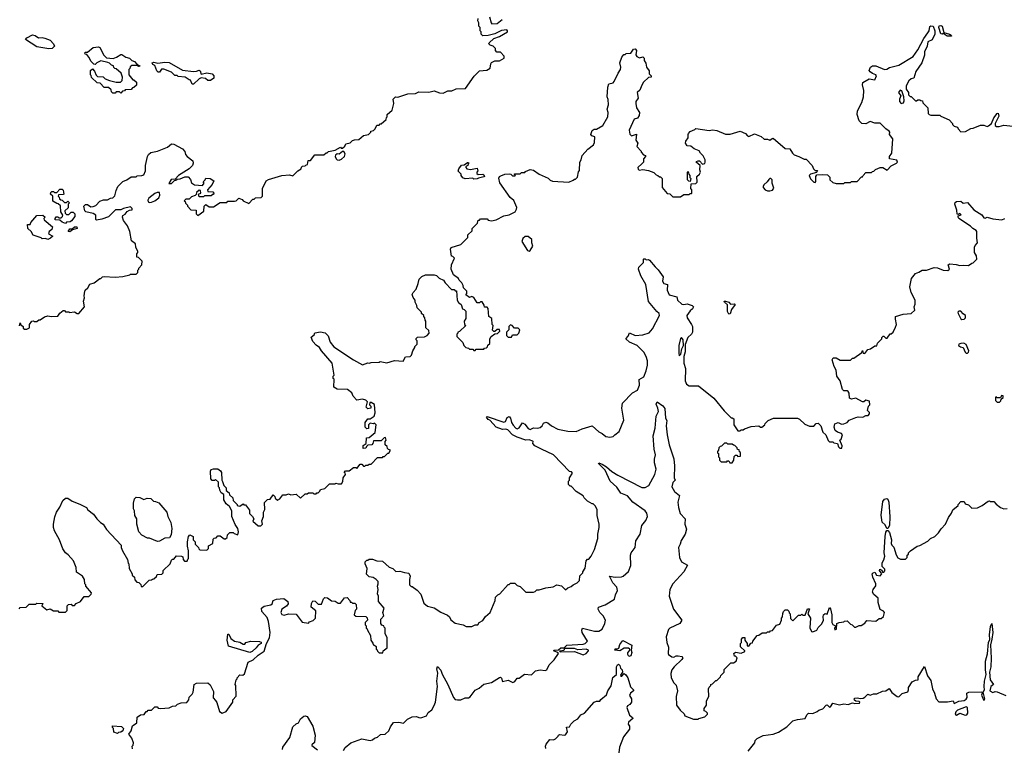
# Model space of a CAD drawing. Extents: x 1861455 to 2058065, y 200073 to 437907.
# Tile 439 of 574: x 2029490 to 2038409, y 320746 to 327345. Entities that reach past the tile are written whole.
import ezdxf

# ---------------------------------------------------------------- set-up
doc = ezdxf.new("R2010")
doc.units = 0

msp = doc.modelspace()

# ---------------------------------------------------------------- linework, layer by layer
at = {"layer": '0CON05XD'}
for points in [[(2029488.3, 324571.7), (2029495, 324600), (2029501.7, 324581.7), (2029520, 324565), (2029521.7, 324551.7), (2029533, 324543), (2029555, 324542.5), (2029580, 324555), (2029580, 324585), (2029600, 324615), (2029615, 324617.5), (2029625, 324610), (2029645, 324610), (2029663, 324627), (2029675, 324627.5), (2029715, 324652.5), (2029745, 324662.5), (2029775, 324657.5), (2029835, 324660), (2029853.6, 324686.4), (2029885, 324710), (2029895, 324710), (2029905, 324700), (2029935, 324700), (2029942.5, 324692.5), (2029985, 324700), (2030010, 324685), (2030026.1, 324683.9), (2030077.5, 324745), (2030066.7, 324795), (2030076.7, 324825), (2030073.3, 324845), (2030080, 324885), (2030083.8, 324896.2), (2030107.5, 324915), (2030125, 324950), (2030165, 324962.5), (2030215, 325000), (2030225, 325000), (2030240, 325015), (2030255, 325020), (2030355, 325013.3), (2030425, 325017.5), (2030487, 325033), (2030495, 325040), (2030545, 325040), (2030560, 325055), (2030560, 325075), (2030570, 325085), (2030570, 325095), (2030597.5, 325125), (2030598.3, 325158.3), (2030565, 325190), (2030550, 325195), (2030550, 325225), (2030560, 325235), (2030560, 325245), (2030543, 325283), (2030540, 325315), (2030503, 325343), (2030487.5, 325425), (2030467, 325477), (2030430, 325525), (2030420, 325555), (2030425, 325570), (2030445, 325582.5), (2030463.6, 325606.4), (2030485, 325620), (2030508.3, 325621.7), (2030510, 325635), (2030495, 325650), (2030430, 325635), (2030405, 325623.3), (2030358.3, 325621.7), (2030295, 325560), (2030235, 325537.5), (2030185, 325530), (2030180, 325535), (2030180, 325575), (2030155, 325590), (2030090, 325605), (2030080, 325615), (2030070, 325655), (2030085, 325670), (2030105, 325670), (2030135, 325650), (2030157, 325653), (2030178.3, 325661.7), (2030215, 325700), (2030248.3, 325711.7), (2030285, 325712.5), (2030313, 325727), (2030335, 325730), (2030351.7, 325748.3), (2030363, 325797), (2030380, 325835), (2030425, 325880), (2030460, 325895), (2030498.3, 325921.7), (2030545, 325922.5), (2030555, 325930), (2030595, 325932.5), (2030615, 325940), (2030630, 325975), (2030630, 326025), (2030647.1, 326105), (2030656.4, 326123.6), (2030677.8, 326142.2), (2030737.5, 326155), (2030829.6, 326190.5), (2030865, 326220), (2030885, 326217.5), (2030963.6, 326173.6), (2030985, 326150), (2030992.5, 326125), (2031007.5, 326105), (2031057.5, 326065), (2031062.5, 326045), (2031056.7, 326025), (2031025, 325993.3), (2030927.5, 325935), (2030898.3, 325901.7), (2030863.6, 325896.4), (2030841.7, 325861.7), (2030865, 325860), (2030891.7, 325888.3), (2030905, 325890), (2030915, 325900), (2030945, 325902.5), (2030985, 325922.5), (2031015, 325922.5), (2031036.1, 325896.1), (2031045, 325867.5), (2031075, 325847.5), (2031147, 325843), (2031160, 325865), (2031152.5, 325877.5), (2031170, 325895), (2031175, 325910), (2031215, 325907.5), (2031247.5, 325885), (2031235, 325852.5), (2031190, 325805), (2031195, 325790), (2031240, 325785), (2031250, 325775), (2031245, 325760), (2031235, 325760), (2031225, 325750), (2031165, 325750), (2031155, 325740), (2031115, 325740), (2031110, 325765), (2031130, 325775), (2031128.3, 325798.3), (2031115, 325800), (2031091.7, 325778.3), (2031088.3, 325761.7), (2031078.3, 325751.7), (2031045, 325740), (2031025, 325720), (2030995, 325720), (2030980, 325705), (2030988.3, 325698.3), (2030991.7, 325681.7), (2031010, 325665), (2031010, 325655), (2031041.7, 325621.7), (2031088.3, 325618.3), (2031090, 325585), (2031105, 325570), (2031158.3, 325611.7), (2031160, 325655), (2031175, 325670), (2031205, 325650), (2031245, 325650), (2031305, 325690), (2031365, 325690), (2031375, 325700), (2031435, 325700), (2031450, 325705), (2031475, 325727.5), (2031505, 325717.5), (2031513.3, 325703.3), (2031565, 325680), (2031601.7, 325718.3), (2031615, 325720), (2031625, 325730), (2031677, 325733), (2031690, 325745), (2031690, 325815), (2031724.1, 325885.9), (2031745, 325898.8), (2031863.3, 325933.3), (2031935, 325940), (2031965, 325930), (2032010, 325975), (2032040, 325995), (2032041.7, 326008.3), (2032051.7, 326018.3), (2032075, 326020), (2032081.7, 326028.3), (2032098.3, 326031.7), (2032101.7, 326068.3), (2032125, 326070), (2032165, 326120), (2032245, 326120), (2032265, 326140), (2032275, 326140), (2032288.3, 326151.7), (2032347, 326163), (2032395, 326190), (2032401.7, 326181.7), (2032415, 326180), (2032435, 326200), (2032445, 326220), (2032485, 326230), (2032505, 326250), (2032523, 326257), (2032561.7, 326258.3), (2032603, 326297), (2032650, 326305), (2032670, 326325), (2032670, 326335), (2032695, 326342.5), (2032710, 326355), (2032725, 326390), (2032745, 326390), (2032755, 326400), (2032765, 326400), (2032808.3, 326441.7), (2032811.7, 326458.3), (2032820, 326465), (2032820, 326485), (2032863.3, 326525), (2032880, 326585), (2032872.5, 326625), (2032893, 326647), (2032915, 326642.5), (2033005, 326672.5), (2033075, 326677.5), (2033105, 326692.5), (2033195, 326687.5), (2033245, 326700), (2033293, 326683), (2033325, 326680), (2033368.3, 326701.7), (2033405, 326700), (2033445, 326717.5), (2033527, 326723), (2033608, 326832), (2033655, 326882.5), (2033722.7, 326887.3), (2033752.5, 326905), (2033757.5, 326945), (2033765, 326957.5), (2033795, 326972.5), (2033835, 326972.5), (2033880, 326995), (2033880, 327015), (2033845, 327050), (2033811.7, 327051.7), (2033800, 327065), (2033800, 327085), (2033780, 327105), (2033753, 327113), (2033740, 327125), (2033743.6, 327136.4), (2033786.4, 327173.6), (2033835, 327193.3), (2033907.5, 327235), (2033910, 327245), (2033901.7, 327251.7), (2033853, 327247), (2033795, 327217.5), (2033733, 327203), (2033685, 327200), (2033670, 327215), (2033670, 327235), (2033660, 327245), (2033660, 327275), (2033650, 327285), (2033650, 327315), (2033640, 327335), (2033643, 327357)], [(2033745, 327370), (2033760, 327315), (2033768.3, 327308.3), (2033815, 327310), (2033860, 327345)], [(2035125, 326040), (2035090, 326005), (2035091.7, 325991.7), (2035101.7, 325981.7), (2035135, 325987.5), (2035185, 325980), (2035235, 325960), (2035255, 325940), (2035270, 325935), (2035285, 325920), (2035295, 325920), (2035310, 325905), (2035310, 325825), (2035355, 325770), (2035378.3, 325768.3), (2035405, 325740), (2035475, 325740), (2035505, 325760), (2035555, 325760), (2035565, 325770), (2035575, 325770), (2035580, 325775), (2035580, 325805), (2035570, 325815), (2035571.7, 325858.3), (2035615, 325860), (2035627, 325873), (2035622.5, 325925), (2035647.5, 325945), (2035657.5, 325965), (2035651.2, 325985), (2035653.3, 326025), (2035616.7, 326055), (2035620, 326060), (2035635, 326066.9), (2035647.5, 326065), (2035675, 326037.5), (2035695, 326042.5), (2035700, 326055), (2035700, 326075), (2035682.3, 326112.3), (2035656, 326135), (2035646.4, 326156.4), (2035598.8, 326175), (2035569.7, 326199.7), (2035535, 326202.5), (2035522, 326225), (2035523.3, 326245), (2035546, 326275), (2035544, 326305), (2035548.8, 326315), (2035565, 326333.3), (2035605, 326350), (2035615, 326360), (2035735, 326342.5), (2035765, 326347.5), (2035805, 326342.5), (2035885, 326307.5), (2035925, 326306.7), (2036015, 326336.2), (2036065, 326313.8), (2036081.4, 326291.4), (2036095, 326286.2), (2036145, 326311.2), (2036206.1, 326286.1), (2036235, 326264), (2036265, 326263.3), (2036285, 326252.5), (2036305, 326270), (2036315, 326271.2), (2036425, 326177.5), (2036467.5, 326175), (2036490, 326135), (2036505, 326120), (2036547, 326107), (2036595, 326080), (2036615, 326080), (2036670, 326025), (2036680, 325995), (2036695, 325980), (2036718.3, 325978.3), (2036708.3, 325961.7), (2036655, 325946.7), (2036642.5, 325935), (2036655, 325902.5), (2036683.6, 325873.6), (2036695, 325870), (2036701.7, 325878.3), (2036702.5, 325925), (2036711.7, 325938.3), (2036765, 325942.5), (2036808.3, 325938.3), (2036828.3, 325918.3), (2036830, 325895), (2036855, 325870), (2036885, 325860), (2036955, 325860), (2036965, 325870), (2037015, 325870), (2037025, 325880), (2037075, 325880), (2037115, 325920), (2037125, 325920), (2037130, 325935), (2037155, 325960), (2037205, 325960), (2037215, 325970), (2037228.3, 325971.7), (2037243, 325987), (2037285, 326006.2), (2037310, 326005), (2037347, 325983), (2037385, 326022.5), (2037432.5, 326045), (2037442.5, 326055), (2037435, 326072.5), (2037370, 326085), (2037370, 326105), (2037390, 326135), (2037400, 326265), (2037370, 326305), (2037372.5, 326325), (2037367.5, 326335), (2037335, 326357.5), (2037285, 326407.5), (2037235, 326407.5), (2037195, 326422.5), (2037155, 326400), (2037120, 326405), (2037095, 326430), (2037076.4, 326486.4), (2037079.6, 326520.5), (2037120, 326595), (2037133.3, 326645), (2037136.4, 326703.6), (2037123.3, 326755), (2037127.5, 326775), (2037185, 326810), (2037235, 326800), (2037252.5, 326835), (2037245.7, 326845.7), (2037215, 326856.2), (2037192.7, 326872.7), (2037186, 326885), (2037196.4, 326913.6), (2037214.6, 326925.5), (2037245, 326928.1), (2037325, 326893.1), (2037345, 326895.7), (2037369.7, 326910.3), (2037455, 326934.2), (2037585, 327010.8), (2037627.3, 327072.7), (2037681.4, 327175), (2037717.5, 327225), (2037728, 327245), (2037735, 327282.5), (2037745, 327290), (2037765, 327286), (2037780, 327245), (2037778.6, 327215), (2037755, 327163.3), (2037716.7, 327145), (2037711.2, 327105), (2037687.5, 327055), (2037686.4, 327023.6), (2037663.3, 326955), (2037607.5, 326875), (2037590, 326815), (2037565, 326810), (2037545, 326790), (2037520, 326745), (2037520, 326715), (2037540, 326685), (2037540, 326665), (2037555, 326650), (2037565, 326650), (2037605, 326610), (2037615, 326610), (2037625, 326620), (2037645, 326620), (2037651.7, 326611.7), (2037668.3, 326608.3), (2037671.7, 326591.7), (2037717, 326547), (2037720, 326495), (2037730, 326485), (2037745, 326480), (2037825, 326480), (2037835, 326470), (2037908.3, 326438.3), (2037940, 326405), (2037940, 326395), (2037955, 326380), (2037985, 326370), (2037990, 326355), (2038015, 326330), (2038057, 326333), (2038105, 326360), (2038127, 326363), (2038195, 326390), (2038225, 326390), (2038255, 326377.5), (2038265, 326383.3), (2038293.3, 326405), (2038315.6, 326455), (2038345, 326494), (2038355, 326498), (2038358.5, 326471.5), (2038326.2, 326405), (2038327.5, 326387.5), (2038338.3, 326378.3), (2038361.7, 326378.3), (2038405, 326390), (2038485, 326380)], [(2037925, 327194), (2037892.5, 327195), (2037855, 327220), (2037845.8, 327214.2), (2037835, 327217.5), (2037816.7, 327275), (2037820.4, 327289.5), (2037835, 327293.3), (2037845, 327286.7), (2037860, 327230), (2037912.5, 327215), (2037927.5, 327205), (2037930, 327195), (2037925, 327194)], [(2029755, 327080), (2029645, 327097.5), (2029542.5, 327165), (2029555, 327181.2), (2029606.1, 327206.1), (2029630.7, 327200.7), (2029660.7, 327180.7), (2029695, 327183.8), (2029718.8, 327178.8), (2029765, 327158.8), (2029796.7, 327125), (2029806.4, 327103.6), (2029785, 327083.3), (2029755, 327080)], [(2030405, 326680), (2030395, 326690), (2030365, 326690), (2030355, 326680), (2030335, 326680), (2030321.7, 326691.7), (2030318.3, 326708.3), (2030295, 326730), (2030255, 326730), (2030218.3, 326768.3), (2030191.7, 326771.7), (2030141.7, 326821.7), (2030138.3, 326838.3), (2030130, 326845), (2030130, 326885), (2030148.3, 326898.3), (2030168.3, 326878.3), (2030181.7, 326841.7), (2030195, 326830), (2030247, 326827), (2030265, 326810), (2030303, 326793), (2030365, 326777.5), (2030401.7, 326778.3), (2030417, 326793), (2030422.5, 326825), (2030409.3, 326859.3), (2030365, 326900), (2030351.7, 326901.7), (2030341.7, 326911.7), (2030338.3, 326928.3), (2030321.7, 326931.7), (2030305, 326950), (2030287, 326957), (2030225, 326972.5), (2030190, 326955), (2030175, 326940), (2030161.7, 326941.7), (2030137.5, 326965), (2030117.5, 327005), (2030098.3, 327028.3), (2030081.7, 327031.7), (2030080, 327045), (2030085, 327050), (2030105, 327050), (2030155, 327092.5), (2030205, 327097.5), (2030215, 327092.5), (2030252.9, 327022.9), (2030275, 326998.8), (2030336.1, 326993.9), (2030365.9, 327004.1), (2030405, 327030), (2030415, 327030), (2030450, 327005), (2030485, 326997.5), (2030506.2, 326976.2), (2030530, 326965), (2030551.7, 326941.7), (2030580, 326925), (2030565, 326920), (2030555, 326930), (2030505, 326930), (2030491.7, 326918.3), (2030488.3, 326901.7), (2030480, 326895), (2030480, 326845), (2030515, 326800), (2030525, 326800), (2030548.3, 326778.3), (2030548.3, 326751.7), (2030525, 326730), (2030511.7, 326728.3), (2030498.3, 326711.7), (2030445, 326710), (2030438.3, 326701.7), (2030421.7, 326698.3), (2030405, 326680)], [(2030220.7, 322790.7), (2030247.5, 322775), (2030277, 322727), (2030410, 322585), (2030410, 322565), (2030422.5, 322535), (2030467.5, 322455), (2030473, 322423), (2030480, 322415), (2030483, 322373), (2030510, 322325), (2030510, 322315), (2030530, 322295), (2030531.7, 322271.7), (2030551.7, 322251.7), (2030568.3, 322248.3), (2030588.3, 322228.3), (2030591.7, 322211.7), (2030605, 322210), (2030661.7, 322268.3), (2030685, 322270), (2030691.7, 322278.3), (2030705, 322280), (2030728.3, 322301.7), (2030735, 322320), (2030778.3, 322321.7), (2030790, 322335), (2030790, 322355), (2030852.5, 322415), (2030865, 322450), (2030875, 322460), (2030885, 322460), (2030911.7, 322488.3), (2030957, 322487), (2030968.3, 322478.3), (2030970, 322455), (2030981.7, 322441.7), (2031008.3, 322441.7), (2031011.7, 322458.3), (2031020, 322465), (2031020, 322535), (2031010, 322575), (2031010, 322615), (2031020, 322665), (2031031.7, 322678.3), (2031060, 322665), (2031060, 322635), (2031080, 322615), (2031080, 322595), (2031110, 322565), (2031111.7, 322551.7), (2031121.7, 322541.7), (2031185, 322540), (2031200, 322555), (2031201.7, 322578.3), (2031238.3, 322601.7), (2031241.7, 322638.3), (2031251.7, 322648.3), (2031268.3, 322651.7), (2031285, 322670), (2031305, 322670), (2031343, 322643), (2031355, 322642.5), (2031370, 322655), (2031371.7, 322678.3), (2031395, 322700), (2031425, 322700), (2031431.7, 322691.7), (2031465, 322680), (2031472.5, 322705), (2031467.5, 322735), (2031443, 322773), (2031412.5, 322845), (2031412.5, 322895), (2031390, 322935), (2031360.7, 322960.7), (2031340, 322995), (2031340, 323045), (2031315, 323060), (2031302.5, 323085), (2031300, 323105), (2031290, 323115), (2031290, 323155), (2031265, 323180), (2031255, 323170), (2031235, 323170), (2031220, 323185), (2031217.5, 323255), (2031225, 323270), (2031245, 323277.5), (2031285, 323277.5), (2031309.3, 323259.3), (2031317.5, 323245), (2031320, 323175), (2031328.3, 323161.7), (2031340, 323125), (2031360, 323105), (2031361.7, 323081.7), (2031388.3, 323058.3), (2031391.7, 323041.7), (2031420, 323015), (2031425, 322990), (2031460, 322955), (2031460, 322945), (2031485, 322940), (2031515, 322960), (2031521.7, 322951.7), (2031535, 322950), (2031571.7, 322901.7), (2031573, 322873), (2031600, 322845), (2031610, 322825), (2031601.7, 322801.7), (2031651.7, 322761.7), (2031675, 322760), (2031690, 322775), (2031682.5, 322805), (2031697.5, 322845), (2031700, 322885), (2031711.7, 322908.3), (2031708.3, 322971.7), (2031735, 323000), (2031758.3, 323001.7), (2031785, 323040), (2031800, 323025), (2031805, 323010), (2031825, 322992.5), (2031846.4, 323003.6), (2031875, 323040), (2031905, 323040), (2031925, 323050), (2031945, 323042.5), (2031995, 323047.5), (2032035, 323010), (2032075, 323050), (2032095, 323050), (2032105, 323060), (2032145, 323060), (2032155, 323050), (2032175, 323050), (2032181.7, 323058.3), (2032195, 323060), (2032210, 323075), (2032215, 323090), (2032255, 323100), (2032295, 323140), (2032345, 323140), (2032355, 323147.5), (2032375, 323140), (2032405, 323140), (2032417, 323163), (2032420, 323195), (2032440, 323225), (2032438.3, 323238.3), (2032430, 323245), (2032441.7, 323258.3), (2032475, 323260), (2032515, 323290), (2032535, 323290), (2032545, 323280), (2032575, 323320), (2032588.3, 323318.3), (2032605, 323300), (2032615, 323300), (2032625, 323310), (2032645, 323310), (2032655, 323320), (2032675, 323320), (2032731.7, 323378.3), (2032775, 323380), (2032781.7, 323388.3), (2032795, 323390), (2032825, 323420), (2032835, 323420), (2032850, 323445), (2032831.7, 323451.7), (2032821.7, 323461.7), (2032818.3, 323478.3), (2032800, 323495), (2032800, 323525), (2032810, 323535), (2032805, 323560), (2032791.7, 323558.3), (2032765, 323530), (2032695, 323530), (2032690, 323505), (2032680, 323495), (2032645, 323490), (2032631.7, 323478.3), (2032627, 323463), (2032601.7, 323461.7), (2032601.7, 323488.3), (2032630, 323505), (2032631.7, 323558.3), (2032655, 323560), (2032710, 323605), (2032720, 323675), (2032705, 323690), (2032693, 323683), (2032665, 323690), (2032650, 323675), (2032648.3, 323641.7), (2032635, 323640), (2032620, 323655), (2032620, 323695), (2032645, 323730), (2032665, 323730), (2032700, 323755), (2032710, 323785), (2032705, 323860), (2032675, 323877.5), (2032661.7, 323878.3), (2032660, 323855), (2032670, 323845), (2032670, 323825), (2032645, 323820), (2032630, 323835), (2032640, 323885), (2032625, 323900), (2032595, 323907.5), (2032545, 323900), (2032510, 323935), (2032500, 323965), (2032460, 323995), (2032365, 323997.5), (2032337, 324017), (2032337.5, 324087.5), (2032330, 324095), (2032330, 324115), (2032340, 324125), (2032320, 324235), (2032222.5, 324345), (2032206.4, 324376.4), (2032175, 324397.5), (2032145, 324430), (2032131.7, 324468.3), (2032158.3, 324491.7), (2032165, 324510), (2032215, 324517.5), (2032258.3, 324508.3), (2032285, 324480), (2032303.9, 324423.9), (2032335, 324382.5), (2032515, 324263.3), (2032595, 324217.5), (2032645, 324237.5), (2032655, 324232.5), (2032675, 324240), (2032745, 324242.5), (2032755, 324247.5), (2032815, 324237.5), (2032885, 324257.5), (2032965, 324252.5), (2032985, 324290), (2033027, 324293), (2033040, 324305), (2033050, 324345), (2033070, 324375), (2033070, 324385), (2033090, 324405), (2033090, 324435), (2033080, 324445), (2033081.7, 324458.3), (2033095, 324470), (2033157, 324473), (2033180, 324485), (2033200, 324505), (2033195, 324530), (2033170, 324555), (2033170, 324615), (2033163, 324623), (2033160, 324645), (2033150, 324655), (2033150, 324665), (2033130, 324685), (2033130, 324695), (2033090, 324735), (2033087, 324757), (2033073.3, 324785), (2033072.5, 324805), (2033055, 324830), (2033046.7, 324855), (2033053.3, 324875), (2033080, 324905), (2033100, 324955), (2033107.5, 324995), (2033131.7, 325018.3), (2033165, 325033.3), (2033245, 325032.5), (2033267, 325027), (2033290, 325005), (2033330, 324985), (2033345, 324960), (2033401.7, 324901.7), (2033425, 324900), (2033435, 324890), (2033448.3, 324888.3), (2033452.5, 324805), (2033463.6, 324783.6), (2033490, 324765), (2033500, 324725), (2033515, 324720), (2033530, 324705), (2033532.5, 324655), (2033531.7, 324638.3), (2033517.5, 324615), (2033520, 324585), (2033530, 324575), (2033475, 324520), (2033460, 324515), (2033460, 324505), (2033450, 324495), (2033450, 324475), (2033505, 324420), (2033513, 324393), (2033530, 324375), (2033555, 324370), (2033565, 324360), (2033595, 324360), (2033605, 324350), (2033615, 324350), (2033625, 324360), (2033695, 324360), (2033701.7, 324368.3), (2033718.3, 324371.7), (2033728.3, 324381.7), (2033731.7, 324398.3), (2033748.3, 324411.7), (2033750, 324455), (2033760, 324475), (2033795, 324500), (2033818.3, 324501.7), (2033840, 324525), (2033835, 324540), (2033815, 324540), (2033795, 324520), (2033785, 324520), (2033771.7, 324531.7), (2033780, 324575), (2033770, 324585), (2033767, 324637), (2033740, 324655), (2033735, 324730), (2033725, 324740), (2033701.7, 324741.7), (2033698.3, 324758.3), (2033678.3, 324788.3), (2033665, 324790), (2033655, 324780), (2033635, 324780), (2033605, 324830), (2033585, 324837.5), (2033565, 324830), (2033531.7, 324851.7), (2033540, 324865), (2033540, 324885), (2033510, 324915), (2033507, 324937), (2033495, 324960), (2033470, 324985), (2033465, 325000), (2033420, 325035), (2033397.5, 325085), (2033402.5, 325125), (2033430, 325185), (2033415, 325200), (2033403, 325203), (2033396.7, 325245), (2033392.5, 325265), (2033400, 325280), (2033485, 325310), (2033548.3, 325371.7), (2033550, 325395), (2033588.3, 325431.7), (2033590, 325455), (2033638.3, 325501.7), (2033641.7, 325528.3), (2033655, 325530), (2033665, 325540), (2033725, 325540), (2033735, 325530), (2033765, 325522.5), (2033805, 325532.5), (2033875, 325567.5), (2033925, 325577.5), (2033977.5, 325605), (2033991.7, 325628.3), (2033992.5, 325645), (2033967, 325707), (2033933.9, 325733.9), (2033838.3, 325868.3), (2033830.7, 325909.3), (2033837, 325923), (2033849.3, 325930.7), (2033883.9, 325946.1), (2033925, 325950), (2033940, 325945), (2033955, 325930), (2033975, 325930), (2033980, 325935), (2033970, 325945), (2033975, 325950), (2034025, 325950), (2034035, 325960), (2034065, 325960), (2034071.7, 325968.3), (2034115, 325987.5), (2034145, 325982.5), (2034196.4, 325946.4), (2034278.3, 325908.3), (2034295, 325890), (2034315, 325881.2), (2034465, 325873.3), (2034505, 325890), (2034515, 325900), (2034525, 325900), (2034541.7, 325918.3), (2034553, 325967), (2034561.7, 325978.3), (2034563.3, 326055), (2034576.7, 326075), (2034586.7, 326115), (2034637, 326173), (2034688.3, 326211.7), (2034697, 326233), (2034700, 326285), (2034673, 326293), (2034662.5, 326305), (2034675, 326340), (2034695, 326352.5), (2034715, 326352.5), (2034772.5, 326385), (2034817.5, 326465), (2034820, 326505), (2034812.5, 326535), (2034822.5, 326575), (2034821.7, 326621.7), (2034812.5, 326645), (2034817.5, 326735), (2034827, 326763), (2034865, 326772.5), (2034876.1, 326783.9), (2034910.4, 326859.5), (2034933.8, 326895), (2034936.1, 326916.1), (2034926.2, 326955), (2034944.1, 327005.9), (2034961.7, 327028.3), (2034975, 327030), (2034985, 327040), (2035027, 327043), (2035051.7, 327078.3), (2035065, 327080), (2035076.4, 327066.4), (2035072.5, 327025), (2035080.7, 327010.7), (2035105, 327000), (2035135, 327007.5), (2035147, 326997), (2035147.5, 326975), (2035161.7, 326951.7), (2035166.7, 326915), (2035191.7, 326881.7), (2035193, 326853), (2035210, 326835), (2035210, 326825), (2035185, 326820), (2035141.9, 326778.1), (2035125, 326752.5), (2035106.7, 326705), (2035083.3, 326685), (2035092.5, 326635), (2035072.5, 326605), (2035070, 326585), (2035077.5, 326545), (2035103.3, 326505), (2035103, 326477), (2035086.1, 326453.9), (2035055, 326442.5), (2035011.2, 326345), (2035016.4, 326306.4), (2035033, 326293), (2035078.3, 326308.3), (2035070, 326255), (2035090, 326225), (2035080, 326195), (2035120, 326155), (2035120, 326145), (2035141.7, 326121.7), (2035160, 326115), (2035160, 326105), (2035140, 326085), (2035140, 326055), (2035125, 326040)], [(2031065, 326760), (2031051.7, 326761.7), (2031038.3, 326798.3), (2031025, 326800), (2030990, 326825), (2030925, 326830), (2030915, 326840), (2030895, 326840), (2030865, 326870), (2030795, 326897.5), (2030775, 326897.5), (2030755, 326870), (2030745, 326870), (2030733, 326883), (2030715, 326930), (2030695, 326940), (2030690, 326955), (2030705, 326960), (2030742, 326952), (2030805, 326958.8), (2030845, 326956.2), (2030965, 326888), (2031065, 326875.5), (2031092.9, 326877.1), (2031115, 326886.7), (2031125, 326880), (2031135, 326850), (2031185, 326862.5), (2031233.6, 326853.6), (2031247.5, 326835), (2031250, 326815), (2031217, 326793), (2031193, 326793), (2031171.7, 326811.7), (2031135, 326817.5), (2031115, 326810), (2031065, 326760)], [(2037475, 326586.7), (2037495, 326592.5), (2037501.7, 326608.3), (2037500, 326645), (2037480.7, 326700.7), (2037465, 326706.7), (2037451.2, 326685), (2037472.5, 326655), (2037460, 326625), (2037458.8, 326605), (2037475, 326586.7)], [(2032385, 326073.3), (2032405, 326080), (2032433.3, 326105), (2032439.3, 326129.3), (2032425, 326150), (2032415, 326150), (2032385, 326127.5), (2032365, 326130), (2032351.7, 326118.3), (2032347.5, 326105), (2032357.5, 326085), (2032366.4, 326076.4), (2032385, 326073.3)], [(2033605, 325900), (2033595, 325910), (2033525, 325902.5), (2033505, 325912.5), (2033490, 325935), (2033490, 325945), (2033463, 325973), (2033467.5, 325995), (2033493, 326027), (2033515, 326030), (2033545, 326050), (2033555, 326050), (2033560, 326045), (2033551.7, 326038.3), (2033550, 326025), (2033530, 326015), (2033530, 326005), (2033540, 325995), (2033575, 325987.5), (2033635, 326000), (2033640, 325975), (2033630, 325965), (2033631.7, 325951.7), (2033642.5, 325942.5), (2033685, 325946.7), (2033695, 325940), (2033700, 325925), (2033695, 325920), (2033645, 325910), (2033635, 325902.5), (2033605, 325900)], [(2035565, 325880), (2035551.7, 325881.7), (2035540, 325895), (2035540, 325965), (2035545, 325970), (2035550, 325945), (2035560, 325935), (2035560, 325915), (2035570, 325905), (2035565, 325880)], [(2036285, 325793.3), (2036307.9, 325802.1), (2036322.3, 325817.7), (2036306.9, 325865), (2036305.6, 325895), (2036295, 325907.5), (2036285, 325907.5), (2036275, 325898.8), (2036261.2, 325875), (2036230.4, 325849.5), (2036223.8, 325835), (2036223.8, 325825), (2036242.9, 325802.9), (2036265, 325793.3), (2036285, 325793.3)], [(2029905, 325500), (2029875, 325510), (2029855, 325530), (2029811.7, 325531.7), (2029810, 325545), (2029821.7, 325558.3), (2029835, 325560), (2029845, 325550), (2029865, 325550), (2029878.3, 325561.7), (2029880, 325575), (2029863, 325603), (2029858.3, 325658.3), (2029838.3, 325678.3), (2029825, 325680), (2029791.7, 325701.7), (2029790, 325745), (2029770, 325765), (2029771.7, 325778.3), (2029781.7, 325788.3), (2029795, 325790), (2029805, 325780), (2029825, 325780), (2029855, 325810), (2029875, 325810), (2029885, 325800), (2029890, 325765), (2029885, 325760), (2029841.7, 325758.3), (2029840, 325745), (2029848.3, 325738.3), (2029851.7, 325721.7), (2029861.7, 325711.7), (2029875, 325710), (2029895, 325690), (2029915, 325690), (2029925, 325700), (2029940, 325685), (2029930, 325675), (2029928.3, 325641.7), (2029900, 325615), (2029901.7, 325591.7), (2029915, 325580), (2029935, 325580), (2029955, 325600), (2029975, 325600), (2029990, 325585), (2029988.3, 325561.7), (2029958.3, 325521.7), (2029947, 325513), (2029915, 325510), (2029905, 325500)], [(2030665, 325687.5), (2030685, 325691.2), (2030715, 325703.3), (2030749.3, 325730.7), (2030760, 325755), (2030755, 325780), (2030735, 325780), (2030715, 325770), (2030660.7, 325729.3), (2030650.7, 325709.3), (2030652.5, 325695), (2030665, 325687.5)], [(2036985, 324260), (2037015, 324262.5), (2037035, 324280), (2037045, 324280), (2037118.3, 324331.7), (2037125, 324350), (2037130, 324325), (2037145, 324320), (2037173, 324357), (2037197, 324363), (2037235, 324390), (2037255, 324390), (2037260, 324415), (2037300, 324455), (2037300, 324465), (2037311.7, 324478.3), (2037318.3, 324478.3), (2037335, 324460), (2037348.3, 324461.7), (2037375, 324500), (2037385, 324500), (2037402.5, 324515), (2037425, 324560), (2037432.5, 324585), (2037422.3, 324632.3), (2037425, 324656.7), (2037493.6, 324676.4), (2037565, 324683.8), (2037600, 324715), (2037592.5, 324745), (2037603, 324767), (2037602.5, 324805), (2037564.1, 324874.1), (2037553.3, 324925), (2037568.3, 325001.7), (2037603.6, 325046.4), (2037635, 325056.7), (2037665, 325076.7), (2037705, 325077.5), (2037775, 325100), (2037805, 325096.7), (2037855, 325076.7), (2037896.1, 325073.9), (2037912.5, 325085), (2037900, 325125), (2037915, 325132.5), (2037973, 325127), (2038005, 325117.5), (2038035, 325122.5), (2038085, 325117.5), (2038115, 325140), (2038128.3, 325141.7), (2038160, 325175), (2038157, 325207), (2038140, 325235), (2038140, 325285), (2038145, 325300), (2038167.5, 325325), (2038160, 325365), (2038161.2, 325425), (2038155, 325436.7), (2038123.3, 325453.3), (2038102.5, 325475), (2037997.5, 325545), (2037990, 325555), (2037991.7, 325568.3), (2038017, 325577), (2038005, 325590), (2037995, 325580), (2037983, 325583), (2037979.3, 325619.3), (2037961.2, 325675), (2037965, 325690), (2037975, 325697.5), (2038015, 325700), (2038035, 325682.5), (2038075, 325688.8), (2038132.5, 325622.5), (2038206.9, 325576.9), (2038225, 325551.2), (2038235, 325548), (2038255, 325556.2), (2038305, 325540), (2038387.9, 325532.1), (2038412.5, 325545)], [(2029745, 325354.2), (2029725, 325362.5), (2029695, 325360), (2029685, 325370), (2029613, 325393), (2029592.5, 325425), (2029562.5, 325455), (2029561.7, 325488.3), (2029585, 325490), (2029591.7, 325508.3), (2029645, 325570), (2029700, 325575), (2029720, 325555), (2029710, 325545), (2029711.7, 325531.7), (2029787.5, 325467.5), (2029782.5, 325445), (2029757.5, 325425), (2029750, 325405), (2029790, 325385), (2029770, 325365), (2029745, 325354.2)], [(2029945, 325423.3), (2029930, 325425), (2029945, 325450), (2029965, 325450), (2029985, 325470), (2030008.3, 325468.3), (2030010, 325455), (2029968.3, 325441.7), (2029945, 325423.3)], [(2034105, 325248.8), (2034115, 325253.8), (2034137.8, 325292.2), (2034128.2, 325325), (2034128.5, 325355), (2034095, 325380.8), (2034068.3, 325381.7), (2034046.4, 325363.6), (2034040, 325335), (2034090, 325255), (2034105, 325248.8)], [(2030511.7, 320741.7), (2030510, 320765), (2030517, 320773), (2030520, 320795), (2030507, 320837), (2030480, 320875), (2030500, 320905), (2030511.7, 320948.3), (2030552.5, 320975), (2030553, 321027), (2030585, 321050), (2030618.3, 321051.7), (2030635, 321080), (2030645, 321080), (2030655, 321090), (2030685, 321090), (2030715, 321120), (2030735, 321120), (2030745, 321110), (2030765, 321107.5), (2030845, 321112.5), (2030873, 321127), (2030905, 321130), (2030920, 321145), (2030953.6, 321156.4), (2031005, 321160), (2031022.5, 321185), (2031025, 321210), (2031052.5, 321235), (2031062.5, 321255), (2031070, 321325), (2031093, 321337), (2031195, 321340), (2031215, 321320), (2031245, 321260), (2031242.5, 321202.5), (2031265, 321180), (2031275, 321160), (2031299.3, 321079.3), (2031325, 321062.5), (2031360.9, 321079.1), (2031420, 321165), (2031420, 321185), (2031451.7, 321218.3), (2031447.5, 321315), (2031442.5, 321325), (2031450, 321365), (2031460, 321375), (2031460, 321385), (2031485, 321410), (2031511.7, 321408.3), (2031525, 321420), (2031560, 321525), (2031605, 321546), (2031651.2, 321588.8), (2031705, 321626), (2031726.2, 321695), (2031753.3, 321745), (2031758, 321795), (2031743.8, 321895), (2031730.7, 321930.7), (2031683.9, 321983.9), (2031680, 322015), (2031705, 322032.5), (2031766.1, 322043.9), (2031776.1, 322053.9), (2031787, 322083), (2031815, 322097.5), (2031881.7, 322101.7), (2031917.5, 322075), (2031922.5, 322055), (2031906.4, 322033.6), (2031863.9, 322006.1), (2031856.7, 321975), (2031865, 321957.5), (2031885, 321952.5), (2031925, 321962.5), (2031995, 321960), (2032047.5, 321887.5), (2032105, 321880), (2032115, 321890), (2032148.3, 321901.7), (2032170, 321925), (2032171.7, 321991.7), (2032130, 322025), (2032133, 322057), (2032145, 322080), (2032167, 322077), (2032195, 322050), (2032225, 322050), (2032241.7, 322098.3), (2032255, 322110), (2032277, 322107), (2032315, 322082.5), (2032347, 322077), (2032375, 322060), (2032395, 322060), (2032431.7, 322108.3), (2032455, 322110), (2032480, 322085), (2032485, 322070), (2032495, 322070), (2032505, 322060), (2032525, 322060), (2032538.3, 322048.3), (2032540, 322005), (2032530, 321995), (2032520, 321955), (2032535, 321942.5), (2032625, 321940), (2032638.3, 321928.3), (2032640, 321905), (2032620, 321885), (2032620, 321865), (2032630, 321855), (2032630, 321835), (2032638.3, 321828.3), (2032640, 321815), (2032667, 321767), (2032670, 321725), (2032688.3, 321698.3), (2032691.7, 321681.7), (2032705, 321680), (2032718.3, 321668.3), (2032720, 321645), (2032728.3, 321638.3), (2032730, 321625), (2032745, 321610), (2032778.3, 321611.7), (2032781.7, 321628.3), (2032820, 321655), (2032820, 321745), (2032800, 321785), (2032800, 321835), (2032791.7, 321841.7), (2032790, 321855), (2032771.7, 321861.7), (2032760, 321875), (2032760, 321915), (2032790, 321945), (2032780, 321975), (2032792.5, 322015), (2032740, 322075), (2032740, 322125), (2032732.5, 322145), (2032737, 322183), (2032730, 322215), (2032737.5, 322235), (2032736.7, 322255), (2032720, 322275), (2032691.7, 322291.7), (2032655, 322300), (2032631.7, 322321.7), (2032637, 322373), (2032620, 322415), (2032620, 322435), (2032635, 322450), (2032645, 322450), (2032655, 322460), (2032685, 322460), (2032725, 322442.5), (2032775, 322440), (2032837, 322387), (2032870, 322375), (2032898.3, 322348.3), (2032935, 322350), (2032975, 322336.7), (2033015, 322332.5), (2033026.7, 322305), (2033020, 322275), (2033020, 322225), (2033035, 322210), (2033045, 322210), (2033089.3, 322179.3), (2033123, 322143), (2033150.7, 322060.7), (2033183.9, 322033.9), (2033245, 322016.7), (2033305, 321977.5), (2033365, 321952.5), (2033382.5, 321935), (2033395, 321910), (2033435, 321877.5), (2033507.5, 321865), (2033535, 321847.5), (2033585, 321847.5), (2033615, 321862.5), (2033640, 321865), (2033653.6, 321886.4), (2033686.4, 321903.6), (2033710.7, 321939.3), (2033752.5, 321975), (2033797.5, 322085), (2033800, 322115), (2033820, 322135), (2033840, 322145), (2033915, 322230), (2033925, 322230), (2033935, 322240), (2033975, 322240), (2033995, 322220), (2034025, 322210), (2034075, 322160), (2034145, 322160), (2034160, 322165), (2034175, 322180), (2034195, 322180), (2034255, 322200), (2034321.7, 322208.3), (2034355, 322227.5), (2034397, 322217), (2034435, 322180), (2034455, 322200), (2034485, 322210), (2034503, 322227), (2034540, 322245), (2034560, 322265), (2034563, 322307), (2034590, 322335), (2034590, 322345), (2034611.7, 322378.3), (2034620, 322445), (2034635, 322460), (2034645, 322460), (2034667.5, 322485), (2034697.5, 322545), (2034727.5, 322645), (2034727.5, 322685), (2034740, 322745), (2034740, 322775), (2034722.5, 322855), (2034722.5, 322905), (2034705, 322940), (2034685, 322960), (2034675, 322960), (2034633.6, 322983.6), (2034603.6, 323013.6), (2034593, 323033), (2034530.7, 323070.7), (2034485, 323120), (2034475, 323120), (2034460, 323135), (2034460, 323165), (2034470, 323175), (2034470, 323195), (2034498.3, 323238.3), (2034488.3, 323248.3), (2034471.7, 323251.7), (2034325, 323402.5), (2034216, 323456), (2034157.5, 323485), (2034137.5, 323505), (2034142.5, 323525), (2034137.7, 323527.7), (2034105, 323540), (2034075, 323536.7), (2033995, 323564), (2033953.3, 323585), (2033910.7, 323630.7), (2033895, 323636.7), (2033863.9, 323633.9), (2033805, 323654.2), (2033748.3, 323718.3), (2033732.5, 323725), (2033720, 323745), (2033725, 323750), (2033875, 323700), (2033890, 323705), (2033907, 323743), (2033925, 323750), (2033937.5, 323735), (2033946.1, 323696.1), (2033961.2, 323671.2), (2033983.3, 323645), (2033995, 323640), (2034015, 323649.2), (2034045, 323692), (2034065, 323680), (2034095, 323640.6), (2034115, 323631.9), (2034145, 323648.9), (2034185, 323644.6), (2034205, 323650.4), (2034221.5, 323665), (2034235, 323690.8), (2034255, 323698.6), (2034273.4, 323693.4), (2034306.7, 323665), (2034365, 323636), (2034455, 323616.7), (2034530, 323615), (2034585, 323640), (2034675, 323666.7), (2034735, 323612.5), (2034765, 323597.5), (2034798.3, 323568.3), (2034835, 323562.5), (2034865, 323570), (2034880, 323585), (2034920, 323615), (2034961.7, 323718.3), (2034943.3, 323825), (2034949.3, 323870.7), (2035040, 323965), (2035085, 323990), (2035103.3, 324035), (2035102.5, 324085), (2035145, 324111.2), (2035166, 324165), (2035176.2, 324215), (2035176, 324255), (2035166, 324295), (2035143.9, 324333.9), (2035082.5, 324395), (2035015, 324423.3), (2034980, 324455), (2035002.3, 324477.7), (2035015, 324510), (2035065, 324483.8), (2035135, 324489.2), (2035192.3, 324507.7), (2035223.3, 324545), (2035287.1, 324665), (2035283.8, 324685), (2035261.5, 324701.5), (2035185, 324793.8), (2035161.5, 324945), (2035117.5, 325025), (2035096.7, 325085), (2035097.5, 325102.5), (2035140, 325145), (2035140, 325175), (2035145, 325180), (2035155, 325180), (2035165, 325170), (2035185, 325172.5), (2035195, 325167.5), (2035245.8, 325105.8), (2035275, 325080), (2035317.5, 325015), (2035313.8, 324975), (2035326.2, 324956.2), (2035356.7, 324945), (2035354, 324895), (2035372.3, 324852.3), (2035443.3, 324835), (2035447.5, 324805), (2035488.3, 324768.3), (2035505.7, 324764.3), (2035535, 324772.5), (2035582.5, 324755), (2035593.3, 324745), (2035586, 324725), (2035562.9, 324707.1), (2035532.5, 324665), (2035536.7, 324645), (2035576.7, 324585), (2035583.3, 324565), (2035583.3, 324515), (2035576.7, 324495), (2035542.5, 324465), (2035517, 324403), (2035517.5, 324335), (2035507, 324293), (2035506.7, 324235), (2035522.5, 324185), (2035517.5, 324075), (2035530, 324045), (2035555, 324030), (2035638.3, 324028.3), (2035776.4, 323916.4), (2035870.7, 323800.7), (2035935, 323740), (2035945, 323740), (2035958.3, 323728.3), (2035960, 323675), (2035995, 323620), (2036015, 323620), (2036025, 323630), (2036045, 323630), (2036055, 323640), (2036115, 323660), (2036185, 323667.5), (2036200, 323655), (2036213, 323653), (2036240, 323675), (2036241.7, 323688.3), (2036270, 323715), (2036317, 323737), (2036536.4, 323736.4), (2036555, 323727.5), (2036601.7, 323681.7), (2036645, 323662.5), (2036685, 323662.5), (2036705, 323687.5), (2036721.7, 323691.7), (2036746.2, 323665), (2036765, 323607.5), (2036792.5, 323585), (2036813.6, 323533.6), (2036825, 323522.5), (2036855, 323520), (2036865, 323512.5), (2036896.7, 323506.7), (2036907.5, 323475), (2036920, 323465), (2036936.4, 323463.6), (2036940, 323485), (2036920, 323535), (2036930, 323545), (2036942.5, 323585), (2036935, 323597.5), (2036898.3, 323608.3), (2036877.5, 323625), (2036866.7, 323655), (2036872.5, 323685), (2036905, 323696.2), (2036935, 323682.5), (2036955, 323683.3), (2036985, 323696.7), (2037005, 323716.7), (2037065, 323742.5), (2037085, 323747.5), (2037126.4, 323743.6), (2037155, 323760), (2037175, 323760), (2037187.5, 323775), (2037187, 323787), (2037170, 323805), (2037180, 323845), (2037190, 323855), (2037188.3, 323888.3), (2037155, 323900), (2037137, 323883), (2037125, 323882.5), (2037065, 323916.2), (2037025, 323906.7), (2037008.3, 323918.3), (2037003, 323963), (2036995.9, 323975.9), (2036985, 323982.5), (2036955, 323982.5), (2036942.5, 323995), (2036923.6, 324073.6), (2036892.5, 324115), (2036885, 324170), (2036867.5, 324205), (2036850, 324265), (2036859.3, 324280.7), (2036885, 324283.3), (2036921.7, 324261.7), (2036985, 324260)], [(2035915, 324677.5), (2035903, 324703), (2035901.2, 324761.2), (2035873.8, 324785), (2035870, 324795), (2035885, 324795.6), (2035912.5, 324785), (2035928.3, 324768.3), (2035965, 324770), (2035970, 324765), (2035939.3, 324720.7), (2035925, 324680), (2035915, 324677.5)], [(2038025, 324628.6), (2038045, 324633.1), (2038058, 324645), (2038058, 324665), (2038035, 324680), (2038015, 324704), (2037995.9, 324704.1), (2037988.8, 324695), (2037991.2, 324685), (2038014, 324635), (2038025, 324628.6)], [(2033945, 324470), (2033955, 324490), (2033995, 324490), (2034010, 324505), (2034020, 324535), (2034005, 324550), (2033971.7, 324551.7), (2033950, 324575), (2033935, 324580), (2033920, 324565), (2033920, 324535), (2033900, 324515), (2033900, 324485), (2033915, 324470), (2033945, 324470)], [(2035465, 324300), (2035480, 324315), (2035487.5, 324365), (2035502.5, 324395), (2035500, 324445), (2035485, 324466.2), (2035475, 324457.5), (2035462.2, 324395), (2035460, 324325), (2035465, 324300)], [(2038075, 324324.4), (2038086.2, 324333.8), (2038087.1, 324345), (2038065, 324402.5), (2038043.6, 324413.6), (2038015, 324413.3), (2037997.5, 324405), (2037995, 324392.5), (2038011.2, 324381.2), (2038036.2, 324376.2), (2038055, 324333.8), (2038064.6, 324324.6), (2038075, 324324.4)], [(2032423, 320727), (2032437, 320753), (2032490, 320795), (2032588.3, 320831.7), (2032665, 320817.5), (2032685, 320822.5), (2032703, 320837), (2032730, 320845), (2032758.3, 320871.7), (2032800, 320875), (2032835, 320902.5), (2032849.3, 320940.7), (2032875, 320980), (2032925, 320982.5), (2032966.4, 320973.6), (2033001.7, 321008.3), (2033045, 321031.2), (2033083.6, 321033.6), (2033105, 321023.3), (2033123, 321023), (2033175, 321040), (2033190.7, 321069.3), (2033222.5, 321095), (2033245, 321132.5), (2033256, 321165), (2033274.3, 321305), (2033267.5, 321355), (2033276.7, 321425), (2033267.5, 321465), (2033275, 321487.5), (2033305, 321452.5), (2033316.1, 321416.1), (2033368.6, 321325), (2033418.8, 321205), (2033435, 321188.8), (2033455, 321183.3), (2033485, 321183.3), (2033525, 321202.5), (2033557, 321203), (2033569.3, 321210.7), (2033617, 321273), (2033650.7, 321289.3), (2033695, 321326.7), (2033765, 321342.5), (2033835, 321387.5), (2033845, 321390), (2033855, 321380), (2033865, 321350), (2033915, 321363.3), (2033957.3, 321342.7), (2033975, 321350), (2033995, 321380), (2034015, 321380), (2034063, 321417), (2034125, 321412.5), (2034163, 321447), (2034205, 321457.5), (2034251.2, 321451.2), (2034265, 321456.2), (2034287.7, 321502.3), (2034332.3, 321547.7), (2034370, 321605), (2034363.3, 321613.3), (2034332.5, 321625), (2034330, 321635), (2034371.7, 321638.3), (2034392.5, 321655), (2034423.3, 321656.7), (2034445, 321678.5), (2034595, 321688.8), (2034612.5, 321695), (2034633.8, 321715), (2034586, 321795), (2034582, 321815), (2034587.5, 321832.5), (2034695.9, 321805.9), (2034735, 321806.2), (2034766.7, 321825), (2034791.2, 321875), (2034796, 321905), (2034776, 321945), (2034746.3, 321976.3), (2034730, 322005), (2034732.5, 322025), (2034795, 322044.4), (2034878.8, 322095), (2034886.2, 322135), (2034906.2, 322175), (2034899.2, 322205), (2034863.8, 322245), (2034832.5, 322305), (2034885.6, 322295.6), (2034941.9, 322298.1), (2034956.7, 322303.3), (2035005, 322347.5), (2035027.3, 322402.7), (2035023.3, 322495), (2035030, 322515), (2035065.7, 322564.3), (2035072, 322625), (2035112, 322685), (2035125, 322762.5), (2035160.7, 322809.3), (2035176.7, 322845), (2035170, 322875), (2035155.9, 322895.9), (2035045, 322976.2), (2034995, 323030.8), (2034935, 323056.7), (2034899.7, 323109.7), (2034837.5, 323165), (2034792.5, 323265), (2034733.3, 323325), (2034735, 323330), (2034765, 323318), (2034806.2, 323295), (2034855, 323252), (2034908.7, 323218.7), (2035125, 323109.2), (2035155, 323106.7), (2035190, 323125), (2035244, 323225), (2035255.7, 323275), (2035241.7, 323331.7), (2035240.8, 323365), (2035249.2, 323405), (2035236, 323455), (2035228, 323575), (2035245.9, 323644.1), (2035256.7, 323755), (2035276.2, 323795), (2035272, 323825), (2035256.2, 323863.8), (2035265, 323882.5), (2035316.9, 323846.9), (2035333.6, 323823.6), (2035340, 323735), (2035352.5, 323715), (2035346, 323665), (2035354.3, 323585), (2035374.3, 323494.3), (2035415, 323367.5)], [(2038365, 323880), (2038378.3, 323891.7), (2038381.7, 323908.3), (2038398.3, 323921.7), (2038398.3, 323938.3), (2038385, 323940), (2038375, 323920), (2038345, 323920), (2038335, 323930), (2038330, 323925), (2038330, 323895), (2038345, 323880), (2038365, 323880)], [(2035945, 323330), (2035960, 323355), (2035961.7, 323388.3), (2035975, 323400), (2035985, 323400), (2035995, 323390), (2036018.3, 323391.7), (2036020, 323425), (2036011.7, 323431.7), (2036008.3, 323448.3), (2035991.7, 323451.7), (2035988.3, 323468.3), (2035968.3, 323488.3), (2035955, 323490), (2035945, 323500), (2035905, 323500), (2035895, 323510), (2035875, 323510), (2035848.3, 323481.7), (2035835, 323480), (2035821.7, 323468.3), (2035820, 323445), (2035810, 323435), (2035811.7, 323421.7), (2035820, 323415), (2035820, 323385), (2035830, 323375), (2035830, 323355), (2035845, 323340), (2035895, 323340), (2035901.7, 323348.3), (2035915, 323350), (2035921.7, 323331.7), (2035945, 323330)], [(2035415, 323367.5), (2035421.4, 323305), (2035420, 323195), (2035428, 323175), (2035407.5, 323152.5), (2035398.6, 323115), (2035421.7, 323071.7), (2035465.7, 323035), (2035452.2, 322975), (2035456.8, 322926.8), (2035472.4, 322872.4), (2035518, 322825), (2035516, 322775), (2035531.7, 322731.7), (2035518.6, 322685), (2035480.9, 322629.1), (2035474.2, 322595), (2035459.2, 322565), (2035465.7, 322475), (2035485, 322434), (2035540, 322405), (2035507.3, 322342.7), (2035406.7, 322235), (2035378, 322185), (2035374.2, 322124.2), (2035413.3, 322005), (2035487.5, 321905), (2035470, 321875), (2035380, 321835), (2035367, 321823), (2035347.5, 321755), (2035353.3, 321705), (2035367, 321663), (2035363.3, 321605), (2035367.5, 321595), (2035396.1, 321573.9), (2035415, 321572), (2035436.8, 321583.2), (2035455, 321584.5), (2035487.3, 321577.3), (2035496.7, 321565), (2035489.3, 321550.7), (2035417.5, 321485), (2035397.5, 321455), (2035388.3, 321421.7), (2035392.5, 321385), (2035415, 321340), (2035437, 321317), (2035447.5, 321265), (2035437.5, 321215), (2035440, 321135), (2035471.7, 321091.7), (2035508.3, 321058.3), (2035515, 321040), (2035595, 321010), (2035635, 321010), (2035643, 321017), (2035695, 321030), (2035720, 321055), (2035720, 321065), (2035705, 321080), (2035690, 321085), (2035690, 321105), (2035710, 321135), (2035710, 321175), (2035732.5, 321215), (2035730, 321285), (2035735, 321300), (2035750, 321315), (2035750, 321325), (2035765, 321330), (2035795, 321360), (2035805, 321360), (2035838.3, 321391.7), (2035840, 321405), (2035870, 321435), (2035871.7, 321458.3), (2035931.7, 321518.3), (2035955, 321520), (2035980, 321535), (2035990, 321565), (2035975, 321580), (2035965, 321580), (2035960, 321605), (2035975, 321616.7), (2036025, 321607.5), (2036058.3, 321621.7), (2036058.3, 321628.3), (2036020, 321665), (2036020, 321695), (2036030, 321705), (2036030, 321735), (2036041.7, 321748.3), (2036058.3, 321748.3), (2036060, 321725), (2036080, 321695), (2036080, 321675), (2036095, 321670), (2036111.7, 321698.3), (2036128.3, 321701.7), (2036130, 321715), (2036171.7, 321768.3), (2036185, 321770), (2036215, 321790), (2036255, 321790), (2036265, 321800), (2036285, 321800), (2036291.7, 321808.3), (2036308.3, 321811.7), (2036345, 321860), (2036375, 321870), (2036390, 321905), (2036390, 321925), (2036400, 321935), (2036403, 321967), (2036410, 321985), (2036425, 322000), (2036445, 322000), (2036458.3, 321988.3), (2036461.7, 321971.7), (2036470, 321965), (2036471.7, 321921.7), (2036495, 321900), (2036545, 321950), (2036565, 321950), (2036575, 321960), (2036585, 321950), (2036605, 321950), (2036625, 322010), (2036645, 322010), (2036630, 321965), (2036653.3, 321925), (2036646.4, 321836.4), (2036663.3, 321805), (2036675, 321800), (2036710, 321815), (2036721.7, 321838.3), (2036757.5, 321872.5), (2036772.5, 321905), (2036767.5, 321935), (2036772.5, 321955), (2036785, 321967.5), (2036805, 321960), (2036825, 322020), (2036835, 322010), (2036846, 321955), (2036846.7, 321885), (2036855, 321867.5), (2036880, 321855), (2036878.3, 321841.7), (2036870, 321835), (2036875, 321820), (2036890, 321825), (2036892.5, 321875), (2036913.6, 321886.4), (2036955, 321890), (2036963, 321897), (2036985, 321900), (2037015, 321870), (2037030, 321865), (2037053, 321843), (2037065, 321842.5), (2037093, 321857), (2037111.7, 321858.3), (2037145, 321877.5), (2037165, 321902.5), (2037245, 321897.5), (2037275, 321920), (2037295, 321922.5), (2037315, 321940), (2037322.5, 321975), (2037315, 321987.5), (2037283.8, 322003.8), (2037266.7, 322065), (2037267.5, 322105), (2037228.3, 322138.3), (2037215, 322160), (2037221.2, 322185), (2037243.9, 322216.1), (2037246.7, 322235), (2037217.5, 322295), (2037212.5, 322325), (2037220, 322335), (2037235, 322340), (2037250, 322315), (2037285, 322307.5), (2037300, 322325), (2037280, 322355), (2037281.7, 322368.3), (2037298.3, 322358.3), (2037305, 322340), (2037318.3, 322341.7), (2037327, 322353), (2037327, 322367), (2037302.5, 322392.5), (2037302.5, 322425), (2037317.7, 322452.3), (2037325.8, 322485), (2037320, 322515), (2037329.5, 322665), (2037336.1, 322703.9), (2037345, 322717.5), (2037355, 322717.5), (2037369.6, 322699.5), (2037387, 322633), (2037385, 322600), (2037390, 322585), (2037407, 322567), (2037428.3, 322498.3), (2037445, 322470), (2037468.3, 322458.3), (2037515, 322460), (2037530, 322475), (2037530, 322495), (2037540, 322505), (2037540, 322515), (2037560, 322535), (2037620, 322575), (2037645, 322582.5), (2037715, 322622.5), (2037740, 322645), (2037780, 322665), (2037813, 322697), (2037837, 322733), (2037877.5, 322775), (2037902.5, 322835), (2037930, 322875), (2037942.5, 322905), (2037990, 322945), (2037990, 322955), (2038015, 322980), (2038045, 322980), (2038055, 322960), (2038085, 322950), (2038115, 322920), (2038165, 322922.5), (2038210, 322945), (2038262.5, 322985), (2038275, 322986.7), (2038285, 322981.2), (2038315, 322982), (2038335, 322958), (2038375, 322927.5), (2038405, 322915.8), (2038435, 322918.6)], [(2029485, 322010), (2029495, 322020), (2029550, 322025), (2029575, 322050), (2029635, 322050), (2029645, 322060), (2029698.3, 322058.3), (2029690, 322035), (2029735, 322000), (2029765, 322007.5), (2029795, 321990), (2029835, 321990), (2029845, 321980), (2029905, 321980), (2029920, 321995), (2029920, 322035), (2029931.7, 322048.3), (2029955, 322050), (2029965, 322040), (2029985, 322040), (2030003, 322057), (2030040, 322075), (2030075, 322120), (2030115, 322120), (2030138.3, 322141.7), (2030140, 322155), (2030090, 322215), (2030090, 322225), (2030080, 322235), (2030077.5, 322275), (2030057.5, 322305), (2030005, 322340), (2030001.7, 322381.7), (2029977.5, 322445), (2029929.3, 322499.3), (2029905, 322517.5), (2029881.7, 322551.7), (2029850, 322635), (2029806.7, 322715), (2029797.5, 322745), (2029797.5, 322775), (2029807, 322843), (2029822.5, 322885), (2029855, 322930), (2029880.7, 322989.3), (2029905, 323010), (2029925, 323010), (2029965, 322982.5), (2030035, 322957.5), (2030095, 322927.5), (2030107.5, 322905), (2030157.7, 322867.7), (2030187.5, 322825), (2030220.7, 322790.7)], [(2030738.3, 322618.3), (2030665, 322647.5), (2030648.3, 322648.3), (2030595, 322677.5), (2030570, 322705), (2030550, 322775), (2030550, 322825), (2030533, 322853), (2030530, 322895), (2030520, 322915), (2030520, 322965), (2030530, 323005), (2030545, 323020), (2030577, 323017), (2030615, 323000), (2030645, 323010), (2030677, 323007), (2030703, 322983), (2030721.7, 322981.7), (2030749.3, 322969.3), (2030822.5, 322885), (2030832.5, 322845), (2030859.3, 322789.3), (2030867.5, 322735), (2030861.7, 322678.3), (2030847, 322653), (2030805, 322647.5), (2030755, 322622.5), (2030738.3, 322618.3)], [(2037355, 322737.5), (2037345, 322737.5), (2037329.1, 322769.1), (2037302, 322795), (2037293.9, 322856.1), (2037309.6, 322980.5), (2037325, 323001.2), (2037345, 323009.2), (2037355, 323003.3), (2037362.5, 322975), (2037372.4, 322842.4), (2037368, 322765), (2037355, 322737.5)], [(2036089.3, 320720.7), (2036150, 320795), (2036153, 320817), (2036170, 320835), (2036225, 320862.5), (2036315, 320873.3), (2036365, 320892.5), (2036439.3, 320940.7), (2036494.3, 320995.7), (2036535, 321008), (2036605, 321014.3), (2036621.4, 321048.6), (2036635, 321062.5), (2036675, 321060), (2036715, 321080), (2036728.3, 321091.7), (2036765, 321102.5), (2036795, 321137.5), (2036805, 321140), (2036825, 321117.5), (2036835, 321122.5), (2036855, 321153.3), (2036915, 321140), (2036955, 321148.8), (2036995, 321143.3), (2037035, 321158.8), (2037055, 321151.2), (2037096.4, 321153.6), (2037100, 321165), (2037095, 321170), (2037063.6, 321173.6), (2037050.8, 321180.8), (2037048.8, 321195), (2037055, 321201.2), (2037075, 321204), (2037105, 321196.7), (2037129.3, 321200.7), (2037145, 321207.5), (2037173, 321237), (2037195, 321227.5), (2037225, 321237.5), (2037255, 321237.5), (2037305, 321262.5), (2037335, 321267.5), (2037365, 321287.5), (2037390.7, 321250.7), (2037440, 321215), (2037455, 321212.5), (2037485, 321242.5), (2037535, 321257.5), (2037542.5, 321275), (2037540, 321295), (2037575, 321347.5), (2037605, 321362.5), (2037630, 321365), (2037628.3, 321391.7), (2037685, 321487.5), (2037713, 321403), (2037745, 321360), (2037758, 321285), (2037777.5, 321245), (2037791.2, 321195), (2037815, 321166.7), (2037894.1, 321165.9), (2037946.7, 321176.7), (2037955, 321150), (2037998.3, 321171.7), (2038045, 321177.5), (2038065, 321190), (2038072.5, 321205), (2038070, 321245), (2038087, 321253), (2038205, 321257.5), (2038210, 321245), (2038203, 321227), (2038225, 321180), (2038233.8, 321195), (2038217.5, 321255), (2038230, 321275), (2038225.4, 321305), (2038230, 321355), (2038246.2, 321415), (2038239.6, 321455), (2038240, 321535), (2038258.3, 321601.7), (2038264.5, 321705), (2038279.4, 321730.6), (2038274.5, 321774.5), (2038285, 321850), (2038295, 321876.7), (2038304.3, 321795), (2038297.5, 321735), (2038283.9, 321683.9), (2038290.6, 321560.6), (2038286.9, 321485), (2038274.6, 321435), (2038282.5, 321365), (2038310, 321325), (2038286.7, 321305), (2038277.5, 321265), (2038305, 321252.5), (2038325, 321260), (2038345, 321257.5), (2038423.6, 321223.6)], [(2031575, 321613.3), (2031381.2, 321671.2), (2031368, 321725), (2031375, 321780), (2031385, 321780), (2031401.4, 321741.4), (2031435.5, 321715.5), (2031485, 321706.4), (2031515, 321688.8), (2031530, 321690), (2031537.5, 321705), (2031585, 321717.1), (2031663, 321713), (2031676.4, 321706.4), (2031677.5, 321695), (2031650.4, 321679.5), (2031632.5, 321655), (2031596.4, 321623.6), (2031575, 321613.3)], [(2035008.3, 321578.3), (2034998, 321595), (2035000, 321610), (2035017.5, 321635), (2035017.5, 321645), (2035005, 321653.3), (2034965, 321652.5), (2034925, 321627.5), (2034880, 321635), (2034884.1, 321645.9), (2034905, 321646.7), (2034916.4, 321653.6), (2034926.7, 321685), (2034955, 321722.5), (2035035, 321680), (2035030, 321635), (2035035.7, 321614.3), (2035025, 321583.3), (2035008.3, 321578.3)], [(2034595, 321592.5), (2034620, 321605), (2034641.7, 321628.3), (2034642.5, 321635), (2034620, 321645), (2034545, 321638.8), (2034515, 321649.2), (2034425, 321650), (2034418.3, 321631.7), (2034380, 321625), (2034385, 321620), (2034515, 321622.5), (2034595, 321592.5)], [(2034257.5, 320745), (2034252.5, 320765), (2034258.3, 320781.7), (2034292.5, 320825), (2034325, 320823.3), (2034345, 320830), (2034367.5, 320855), (2034370, 320865), (2034380.7, 320869.3), (2034425, 320863.8), (2034435, 320867.5), (2034452.5, 320895), (2034443.6, 320936.4), (2034470, 320940), (2034482.5, 320965), (2034512.5, 320995), (2034546.4, 321013.6), (2034571.7, 321048.3), (2034605.8, 321064.2), (2034695, 321162.5), (2034715, 321173.3), (2034745, 321172.5), (2034753.6, 321186.4), (2034805, 321230), (2034816.7, 321265), (2034847.3, 321312.7), (2034864.2, 321385.8), (2034897.5, 321415), (2034897.5, 321485), (2034905, 321502.5), (2034915, 321506.7), (2034925.8, 321495.8), (2034931.2, 321471.2), (2034947.5, 321455), (2034950, 321435), (2034933, 321407), (2034935, 321400), (2034945, 321400), (2034965, 321422.5), (2034981.7, 321411.7), (2035000, 321385), (2035022.5, 321302.5), (2035050, 321275), (2035050, 321265), (2035023.3, 321245), (2035013.3, 321225), (2035032.5, 321195), (2035033.3, 321165), (2035017.5, 321142.5), (2034995, 321131.2), (2034988.6, 321115), (2035014.5, 321044.5), (2035040, 321025), (2035043.3, 321015), (2035005, 320982.5), (2035002, 320965), (2035013.3, 320945), (2035015, 320920), (2034959.4, 320850.6), (2034922.6, 320757.4), (2034916, 320705)], [(2038055, 321044.5), (2038070.2, 321049.8), (2038077.5, 321065), (2038076.2, 321115), (2038065, 321121.2), (2037985, 321092), (2037970, 321075), (2037964.2, 321055.8), (2037975, 321046.2), (2038005, 321064.3), (2038055, 321044.5)], [(2031870, 320735), (2031872.5, 320755), (2031937.7, 320842.3), (2031965, 320940), (2031995, 320967.5), (2032015, 320977.5), (2032035, 321012.5), (2032065, 321037.5), (2032075, 321040), (2032093, 321033), (2032145.7, 320945.7), (2032168, 320865), (2032160.4, 320799.5), (2032135, 320776.2), (2032135, 320770), (2032187.5, 320732.5)], [(2030375, 320880), (2030343, 320893), (2030340, 320925), (2030330, 320935), (2030331.7, 320948.3), (2030411.7, 320941.7), (2030430, 320925), (2030428.3, 320911.7), (2030418.3, 320901.7), (2030407, 320893), (2030385, 320890), (2030375, 320880)]]:
    msp.add_lwpolyline(points, dxfattribs=at)

doc.saveas('drawing.dxf')
